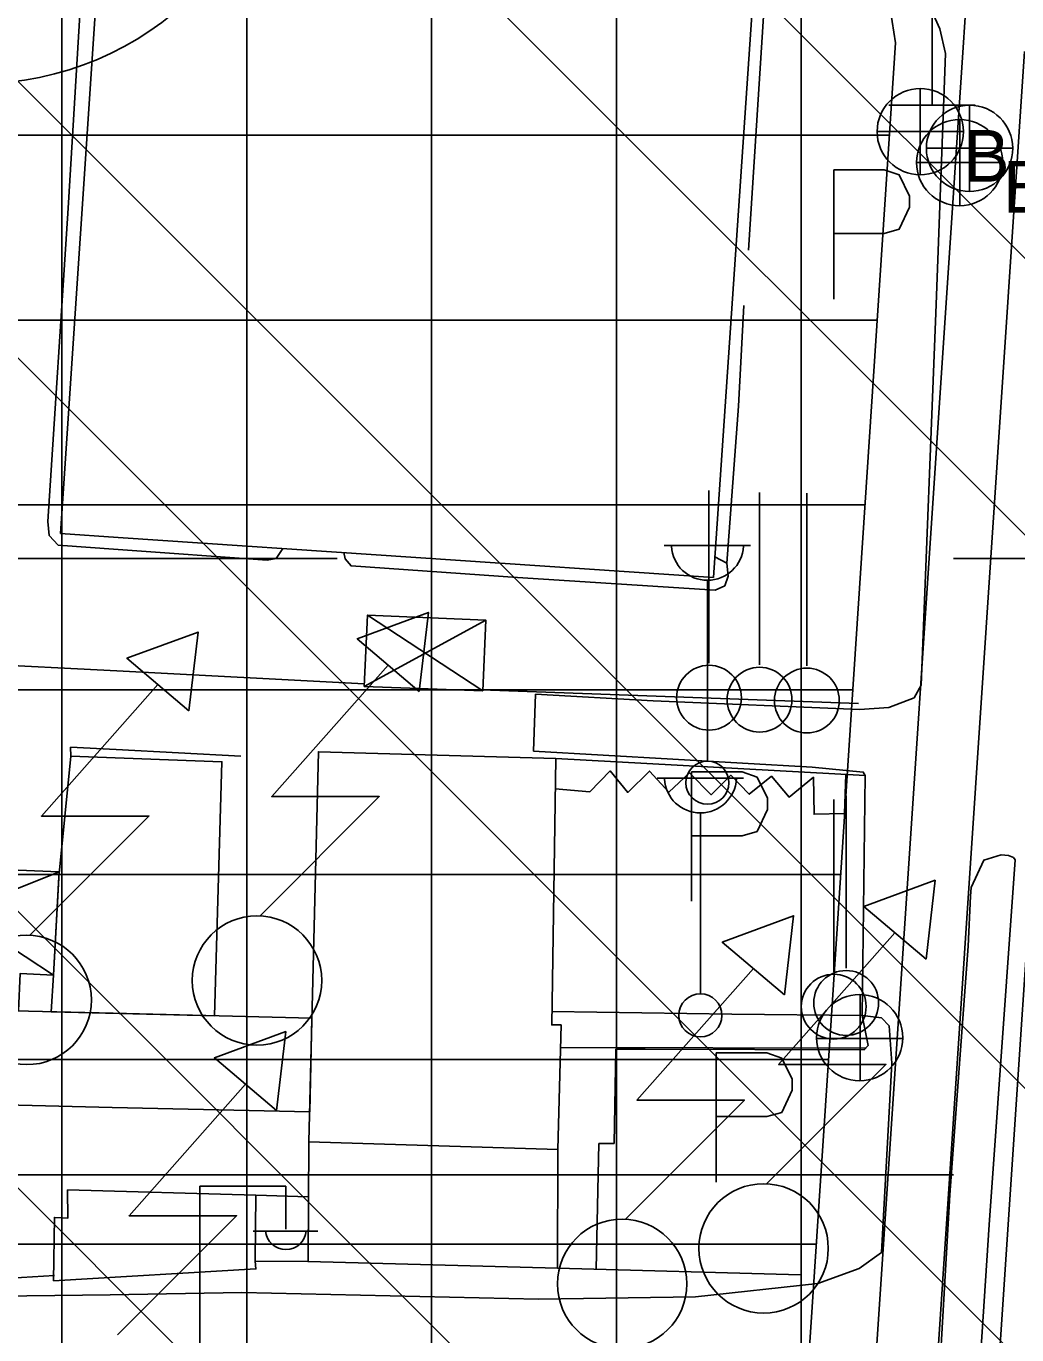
# Model space of a CAD drawing. Extents: x 417995 to 421451, y 4454518 to 4458015.
# Drawn here: x 420257.2 to 420337.6, y 4457243.9 to 4457350.1 of the extents above; entities that cross this region are included whole.
import ezdxf

# ---------------------------------------------------------------- set-up
doc = ezdxf.new("R2010")
doc.units = 0
for name, color, linetype in [('ADAKENARI', 7, 'Continuous'), ('B_Betonzemin', 7, 'Continuous'), ('B_Imalat', 7, 'Continuous'), ('B_Kapi', 7, 'Continuous'), ('B_Sundurma', 7, 'Continuous'), ('B_Ticari', 7, 'Continuous'), ('KALDIRIM_FAT', 7, 'Continuous'), ('KD_DAIRE', 7, 'Continuous'), ('PL_TİCARET', 7, 'Continuous'), ('S_Bayrak_Diregi', 7, 'Continuous'), ('S_Cad_Sok_Lambasi', 7, 'Continuous'), ('S_Elektrik_Diregi', 7, 'Continuous'), ('S_Kara_Demy_Trafik_Sinyal', 7, 'Continuous'), ('S_Otopark', 7, 'Continuous'), ('S_Rogar_Kapagi', 7, 'Continuous'), ('S_Rogar_Kapagi_Buski', 7, 'Continuous'), ('S_Trafo_acik_tip', 7, 'Continuous'), ('Sinir_Duvar_tek_tarafa_ait', 7, 'Continuous'), ('Sinir_Ist_Duvari', 7, 'Continuous'), ('SN_TR_SIVILASMA', 7, 'Continuous'), ('SN_TR_TASKIN', 7, 'Continuous'), ('TRFAT_TİCARET', 7, 'Continuous'), ('Yol_Kaldirim_kenari_bordurtasi', 7, 'Continuous'), ('Yol_Sose', 7, 'Continuous')]:
    doc.layers.add(name, color=color, linetype=linetype)

msp = doc.modelspace()

# ---------------------------------------------------------------- linework, layer by layer
at = {"layer": 'ADAKENARI'}
for p, q in [((420327.2, 4457352.23), (420327.72, 4457348.76)), ((420327.72, 4457348.76), (420324.19, 4457295.07)), ((420324.19, 4457295.07), (420322.45, 4457268.6)), ((420322.45, 4457268.6), (420321.65, 4457256.41)), ((420321.65, 4457256.41), (420320.68, 4457241.65))]:
    msp.add_line(p, q, dxfattribs=at)
at = {"layer": 'B_Betonzemin'}
for points in [[(420323.69, 4457289.39), (420323.59, 4457286.21), (420321.13, 4457286.15), (420321.07, 4457289.15), (420319.1, 4457287.54), (420317.66, 4457289.24), (420315.87, 4457287.77), (420314.36, 4457289.32), (420312.78, 4457287.74), (420311.02, 4457289.51), (420309.34, 4457287.95), (420307.78, 4457289.65), (420306.01, 4457287.93), (420304.57, 4457289.67), (420302.94, 4457287.98), (420300.12, 4457288.22)], [(420303.45, 4457249.23), (420303.66, 4457259.43), (420304.9, 4457259.44), (420305.04, 4457267.1), (420307.42, 4457267.1), (420325.18, 4457267.02), (420325.5, 4457267.39), (420325.03, 4457269.81), (420314.44, 4457269.93), (420299.85, 4457270.14)]]:
    msp.add_lwpolyline(points, dxfattribs=at)
at = {"layer": 'B_Imalat'}
for points in [[(420280.14, 4457259.58), (420300.32, 4457258.94), (420300.6, 4457269.05), (420299.84, 4457269.05), (420300.16, 4457290.67), (420280.91, 4457291.23)], [(420260.82, 4457290.86), (420259.83, 4457281.08), (420259.4, 4457273.08), (420259.23, 4457270.12), (420272.48, 4457269.8), (420273.07, 4457290.42)], [(420264.18, 4457262.34), (420244.66, 4457262.85), (420244.71, 4457263.65), (420233.64, 4457263.87), (420233.32, 4457270.75), (420264.26, 4457270), (420264.26, 4457270), (420280.38, 4457269.61), (420280.2, 4457261.99), (420264.18, 4457262.34)], [(420280.14, 4457259.58), (420280.07, 4457249.85), (420300.31, 4457249.32), (420300.32, 4457258.94)], [(420260.55, 4457255.67), (420275.84, 4457255.23), (420275.76, 4457249.89), (420275.84, 4457249.25), (420259.42, 4457248.29), (420259.48, 4457253.43), (420260.58, 4457253.38)], [(420275.84, 4457255.23), (420275.76, 4457249.89), (420280.07, 4457249.85), (420280.11, 4457255.11)]]:
    msp.add_lwpolyline(points, close=True, dxfattribs=at)
at = {"layer": 'B_Kapi'}
for points in [[(420298.52, 4457295.89), (420298.36, 4457291.26)], [(420259.5, 4457248.72), (420254.12, 4457248.39)]]:
    msp.add_lwpolyline(points, dxfattribs=at)
at = {"layer": 'B_Sundurma'}
for p, q in [((420284.61, 4457296.53), (420294.49, 4457301.9)), ((420284.89, 4457302.32), (420294.24, 4457296.18)), ((420245.66, 4457275.8), (420259.86, 4457281.48)), ((420245.89, 4457282.05), (420259.4, 4457273.08))]:
    msp.add_line(p, q, dxfattribs=at)
for points in [[(420284.61, 4457296.53), (420294.24, 4457296.18), (420294.49, 4457301.9), (420284.89, 4457302.32)], [(420207.3, 4457277.62), (420245.66, 4457275.8), (420245.89, 4457282.05), (420259.86, 4457281.48), (420259.4, 4457273.08), (420256.71, 4457273.23), (420256.57, 4457270.19), (420233.32, 4457270.75), (420206.96, 4457271.31)]]:
    msp.add_lwpolyline(points, close=True, dxfattribs=at)
at = {"layer": 'B_Ticari'}
msp.add_lwpolyline([(420264.67, 4457308.62), (420312.95, 4457305.37), (420316.28, 4457354.22), (420265.19, 4457357.5), (420265.18, 4457357.5), (420263.22, 4457357.63), (420259.98, 4457308.94), (420264.67, 4457308.62)], close=True, dxfattribs=at)
at = {"layer": 'KALDIRIM_FAT'}
for p, q in [((420349.52, 4457589.41), (420333.21, 4457348.39)), ((420333.21, 4457348.39), (420308.66, 4456979.57)), ((420343.18, 4457347.73), (420272.58, 4456286.94)), ((420338.2, 4457348.06), (420313.75, 4456980.79))]:
    msp.add_line(p, q, dxfattribs=at)
at = {"layer": 'KD_DAIRE'}
msp.add_circle((420253.24, 4457370.45), 25, dxfattribs=at)
at = {"layer": 'PL_TİCARET'}
msp.add_lwpolyline([(420327.2, 4457352.23), (420327.72, 4457348.76), (420324.19, 4457295.07), (420322.45, 4457268.6), (420321.65, 4457256.41), (420320.68, 4457241.65), (420319.13, 4457217.98), (420317.37, 4457191.13), (420314.57, 4457148.57), (420312.03, 4457109.99)], dxfattribs=at)
at = {"layer": 'S_Bayrak_Diregi'}
for p, q in [((420312.59, 4457298.42), (420312.59, 4457312.42)), ((420316.69, 4457298.27), (420316.69, 4457312.27)), ((420320.54, 4457298.2), (420320.54, 4457312.2)), ((420322.72, 4457273.36), (420322.72, 4457287.36)), ((420323.73, 4457273.66), (420323.73, 4457287.66))]:
    msp.add_line(p, q, dxfattribs=at)
for centre in [(420312.6, 4457295.61), (420316.7, 4457295.45), (420320.54, 4457295.38), (420322.72, 4457270.54), (420323.73, 4457270.84)]:
    msp.add_circle(centre, 2.63, dxfattribs=at)
at = {"layer": 'S_Cad_Sok_Lambasi'}
for p, q in [((420308.97, 4457307.96), (420315.97, 4457307.96)), ((420312.47, 4457290.46), (420312.47, 4457305.14)), ((420308.4, 4457289.08), (420315.4, 4457289.08)), ((420311.9, 4457271.58), (420311.9, 4457286.26))]:
    msp.add_line(p, q, dxfattribs=at)
for centre in [(420312.47, 4457288.71), (420311.9, 4457269.83)]:
    msp.add_circle(centre, 1.75, dxfattribs=at)
for centre in [(420312.47, 4457308.07), (420311.9, 4457289.19)]:
    msp.add_arc(centre, 2.93, 183.298, 356.9072, dxfattribs=at)
at = {"layer": 'S_Elektrik_Diregi'}
for p, q in [((420271.27, 4457238.47), (420271.27, 4457255.97)), ((420271.27, 4457255.97), (420278.27, 4457255.97)), ((420278.27, 4457252.47), (420278.27, 4457255.97)), ((420275.61, 4457252.33), (420280.86, 4457252.33))]:
    msp.add_line(p, q, dxfattribs=at)
msp.add_arc((420278.27, 4457252.49), 1.66, 184.8384, 355.1464, dxfattribs=at)
at = {"layer": 'S_Kara_Demy_Trafik_Sinyal'}
for p, q in [((420330.7, 4457343.69), (420330.7, 4457361.19)), ((420327.2, 4457343.69), (420334.2, 4457343.69))]:
    msp.add_line(p, q, dxfattribs=at)
at = {"layer": 'S_Otopark'}
for points in [[(420322.72, 4457338.46), (420326.82, 4457338.46)], [(420322.72, 4457327.96), (420322.72, 4457338.46)], [(420326.82, 4457338.46), (420328.04, 4457338.04), (420328.88, 4457336.32), (420328.88, 4457335.41), (420328.04, 4457333.63), (420326.82, 4457333.28)], [(420326.82, 4457333.28), (420322.72, 4457333.28)], [(420311.18, 4457289.59), (420315.28, 4457289.59)], [(420311.18, 4457279.09), (420311.18, 4457289.59)], [(420315.28, 4457289.59), (420316.5, 4457289.17), (420317.34, 4457287.46), (420317.34, 4457286.55), (420316.5, 4457284.76), (420315.28, 4457284.41)], [(420315.28, 4457284.41), (420311.18, 4457284.41)], [(420313.18, 4457266.79), (420317.28, 4457266.79)], [(420313.18, 4457256.29), (420313.18, 4457266.79)], [(420317.28, 4457266.79), (420318.5, 4457266.37), (420319.34, 4457264.66), (420319.34, 4457263.75), (420318.5, 4457261.96), (420317.28, 4457261.61)], [(420317.28, 4457261.61), (420313.18, 4457261.61)]]:
    msp.add_lwpolyline(points, dxfattribs=at)
at = {"layer": 'S_Rogar_Kapagi'}
for p, q in [((420324.87, 4457264.49), (420324.87, 4457271.49)), ((420321.3, 4457267.95), (420328.3, 4457267.95))]:
    msp.add_line(p, q, dxfattribs=at)
msp.add_circle((420324.82, 4457268.02), 3.5, dxfattribs=at)
at = {"layer": 'S_Rogar_Kapagi_Buski'}
for p, q in [((420329.74, 4457345.05), (420329.74, 4457338.05)), ((420333.74, 4457343.7), (420333.74, 4457336.7)), ((420332.94, 4457342.54), (420332.94, 4457335.54)), ((420326.24, 4457341.55), (420333.24, 4457341.55)), ((420330.24, 4457340.2), (420337.24, 4457340.2)), ((420329.44, 4457339.04), (420336.44, 4457339.04))]:
    msp.add_line(p, q, dxfattribs=at)
for centre in [(420329.74, 4457341.55), (420333.74, 4457340.2), (420332.94, 4457339.04)]:
    msp.add_circle(centre, 3.5, dxfattribs=at)
at = {"layer": 'S_Trafo_acik_tip'}
for points in [[(420289.09, 4457296.12), (420289.83, 4457302.53), (420284.05, 4457300.39)], [(420270.4, 4457294.54), (420271.14, 4457300.94), (420265.36, 4457298.81)], [(420330.21, 4457274.39), (420330.94, 4457280.79), (420325.17, 4457278.66)], [(420318.72, 4457271.5), (420319.46, 4457277.91), (420313.68, 4457275.77)], [(420277.51, 4457262.11), (420278.25, 4457268.52), (420272.47, 4457266.38)]]:
    msp.add_lwpolyline(points, close=True, dxfattribs=at)
for points in [[(420276.18, 4457277.92), (420285.84, 4457287.58), (420277.12, 4457287.58), (420286.57, 4457298.26)], [(420257.49, 4457276.34), (420267.15, 4457286), (420258.43, 4457286), (420267.88, 4457296.67)], [(420317.29, 4457256.19), (420326.95, 4457265.85), (420318.24, 4457265.85), (420327.69, 4457276.52)], [(420305.81, 4457253.3), (420315.47, 4457262.96), (420306.75, 4457262.96), (420316.2, 4457273.64)], [(420264.6, 4457243.91), (420274.26, 4457253.57), (420265.54, 4457253.57), (420274.99, 4457264.25)]]:
    msp.add_lwpolyline(points, dxfattribs=at)
for centre in [(420275.92, 4457272.66), (420257.23, 4457271.08), (420317.03, 4457250.92), (420305.55, 4457248.04)]:
    msp.add_circle(centre, 5.25, dxfattribs=at)
at = {"layer": 'Sinir_Duvar_tek_tarafa_ait'}
for points in [[(420260.82, 4457290.86), (420260.8, 4457291.59), (420264.49, 4457291.4)], [(420264.49, 4457291.4), (420274.61, 4457290.88)]]:
    msp.add_lwpolyline(points, dxfattribs=at)
at = {"layer": 'Sinir_Ist_Duvari'}
for points in [[(420264.55, 4457297.78), (420252.8, 4457298.38), (420246.57, 4457298.59)], [(420264.56, 4457297.78), (420264.55, 4457297.78)], [(420284.62, 4457296.75), (420264.56, 4457297.78)], [(420324.72, 4457295.13), (420294.87, 4457296.23), (420294.25, 4457296.26)], [(420300.16, 4457290.67), (420325.28, 4457289.3)], [(420320.02, 4457248.78), (420300.31, 4457249.32)]]:
    msp.add_lwpolyline(points, dxfattribs=at)
at = {"layer": 'SN_TR_SIVILASMA'}
for p, q in [((421280.9, 4456388.6), (420066.93, 4457602.56)), ((421280.66, 4456366.38), (420060.85, 4457586.19)), ((421280.2, 4456321.94), (420048.69, 4457553.45)), ((421279.97, 4456299.72), (420042.61, 4457537.08)), ((421279.51, 4456255.28), (420030.45, 4457504.34)), ((421279.27, 4456233.06), (420024.37, 4457487.97))]:
    msp.add_line(p, q, dxfattribs=at)
at = {"layer": 'SN_TR_TASKIN'}
for p, q in [((420182.43, 4457306.9), (420282.43, 4457306.9)), ((420332.43, 4457306.9), (420409.63, 4457306.9)), ((420232.43, 4457256.9), (420332.43, 4457256.9))]:
    msp.add_line(p, q, dxfattribs=at)
at = {"layer": 'TRFAT_TİCARET'}
for p, q in [((420260.09, 4457178.99), (420260.09, 4457364.12)), ((420275.09, 4456956.48), (420275.09, 4457362.79)), ((420290.09, 4456958), (420290.09, 4457361.46)), ((420305.09, 4457005.71), (420305.09, 4457360.13)), ((420320.09, 4457232.68), (420320.09, 4457358.72)), ((420180.94, 4457341.26), (420327.23, 4457341.26)), ((420182.95, 4457326.26), (420326.24, 4457326.26)), ((420183.4, 4457311.26), (420325.25, 4457311.26)), ((420183.86, 4457296.26), (420324.27, 4457296.26)), ((420184.23, 4457281.26), (420323.28, 4457281.26)), ((420184.58, 4457266.26), (420322.3, 4457266.26)), ((420184.93, 4457251.26), (420321.31, 4457251.26))]:
    msp.add_line(p, q, dxfattribs=at)
at = {"layer": 'Yol_Kaldirim_kenari_bordurtasi'}
for points in [[(420264.66, 4457307.64), (420259.79, 4457307.99), (420259.06, 4457308.78), (420258.95, 4457309.91), (420260.59, 4457335.34), (420261.96, 4457357.79), (420263.22, 4457357.63)], [(420315.81, 4457331.92), (420317.17, 4457353.47), (420317.02, 4457354.06), (420316.28, 4457354.22)], [(420314.04, 4457306.52), (420315, 4457319.26), (420315.43, 4457327.44)], [(420278.02, 4457307.72), (420277.48, 4457306.91), (420276.76, 4457306.78), (420264.66, 4457307.64)], [(420313.07, 4457307.04), (420314.04, 4457306.52), (420314.15, 4457305.48), (420313.87, 4457304.7), (420313.11, 4457304.33), (420297.06, 4457305.38), (420283.56, 4457306.31), (420283.07, 4457306.87), (420282.98, 4457307.39)], [(420325.31, 4457267.17), (420300.55, 4457267.21)]]:
    msp.add_lwpolyline(points, dxfattribs=at)
at = {"layer": 'Yol_Sose'}
for points in [[(420278.37, 4457363.16), (420321.59, 4457359.4), (420323.84, 4457358.86), (420326.49, 4457356.93), (420329.91, 4457353.03), (420331.33, 4457349.89), (420331.79, 4457347.89)], [(420331.79, 4457347.89), (420331.02, 4457327.53), (420329.82, 4457296.62), (420329.24, 4457295.61), (420327.2, 4457294.81), (420324.82, 4457294.66), (420308.07, 4457295.37), (420298.52, 4457295.89)], [(420298.36, 4457291.26), (420320.96, 4457289.98), (420325.11, 4457289.57), (420325.28, 4457289.3), (420325.03, 4457269.81), (420326.59, 4457269.63), (420327.21, 4457268.99), (420327.44, 4457265.95), (420326.59, 4457250.58), (420324.79, 4457249.3), (420321.43, 4457248.08), (420311.51, 4457247), (420298.77, 4457246.8), (420274.68, 4457247.33)], [(420333.88, 4457280.2), (420334.91, 4457282.43), (420336.3, 4457282.86), (420336.89, 4457282.81), (420337.3, 4457282.65), (420337.45, 4457282.45), (420335.34, 4457252.82), (420332.03, 4457202.4), (420330.48, 4457202.9), (420329.63, 4457203.54), (420329.11, 4457204.06), (420328.91, 4457204.59), (420330.76, 4457231.3), (420332.15, 4457255.26), (420333.63, 4457275.44), (420333.82, 4457279.51), (420333.88, 4457280.2)], [(420264.02, 4457247.16), (420241.47, 4457246.88), (420213.55, 4457248.25), (420212.94, 4457248.27)], [(420274.68, 4457247.33), (420264.02, 4457247.16)]]:
    msp.add_lwpolyline(points, dxfattribs=at)

# ---------------------------------------------------------------- texts
at = {"layer": 'S_Rogar_Kapagi_Buski'}
for p in [(420333.24, 4457337.49), (420336.44, 4457334.98)]:
    msp.add_text('B', height=4.2, dxfattribs=at).set_placement(p)

doc.saveas('drawing.dxf')
